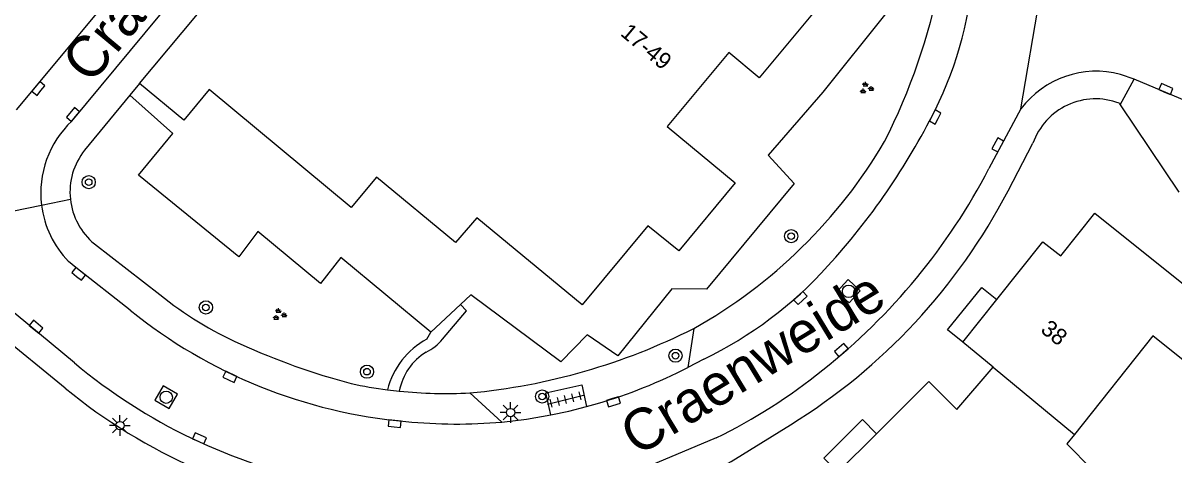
# Model space of a CAD drawing. Extents: x 136000 to 138005, y 398500 to 400500.
# Drawn here: x 137304.3 to 137374, y 398948.9 to 398975.1 of the extents above; entities that cross this region are included whole.
import ezdxf

# ---------------------------------------------------------------- set-up
doc = ezdxf.new("R2010")
doc.units = 0
for name, color, linetype in [('gg-afsc-erfafscheiding', 7, 'Continuous'), ('gg-anno-huisnummerreeks BGT', 7, 'Continuous'), ('gg-anno-openbare ruimte label', 7, 'Continuous'), ('gg-bbg-gedigitaliseerde bebouwing', 7, 'Continuous'), ('gg-bbg-hoofdgebouw', 7, 'Continuous'), ('gg-bbg-luifel en loopbrug', 7, 'Continuous'), ('gg-bbg-tussenscheiding', 7, 'Continuous'), ('gg-knt-verharding', 7, 'Continuous'), ('gt-grn-groengrens', 7, 'Continuous'), ('gt-grn-weggrens', 7, 'Continuous'), ('gt-symb-boom', 7, 'Continuous'), ('gt-symb-groenvak', 7, 'Continuous'), ('gt-symb-kolk', 7, 'Continuous'), ('gt-symb-lichtmast', 7, 'Continuous'), ('gt-symb-rioolschacht', 7, 'Continuous'), ('gt-symb-tegel verharding', 7, 'Continuous')]:
    doc.layers.add(name, color=color, linetype=linetype)

# ---------------------------------------------------------------- blocks, each defined once
blk = doc.blocks.new('gt0-KOLK')
at = {"layer": 'gt-symb-kolk'}
blk.add_lwpolyline([(0, 0), (0.375, 0), (0.375, 0.4), (-0.375, 0.4), (-0.375, 0), (0, 0)], dxfattribs=at)
blk = doc.blocks.new('gt0-GRVAK')
at = {"layer": 'gt-symb-groenvak'}
for p, q in [((-0.11, 0.189), (-0.228, 0.24)), ((-0.182, 0.153), (0.088, 0.153)), ((-0.091, 0.211), (-0.156, 0.322)), ((-0.047, 0.214), (-0.047, 0.393)), ((-0.004, 0.211), (0.061, 0.322)), ((0.015, 0.189), (0.133, 0.24)), ((0.262, -0.052), (0.197, 0.059)), ((0.305, -0.049), (0.305, 0.13)), ((0.349, -0.052), (0.414, 0.059)), ((-0.245, -0.228), (-0.363, -0.177)), ((-0.318, -0.264), (-0.047, -0.264)), ((-0.226, -0.206), (-0.291, -0.095)), ((-0.183, -0.203), (-0.183, -0.024)), ((-0.139, -0.206), (-0.074, -0.095)), ((-0.12, -0.228), (-0.002, -0.177)), ((0.243, -0.074), (0.125, -0.023)), ((0.17, -0.11), (0.441, -0.11)), ((0.368, -0.074), (0.486, -0.023))]:
    blk.add_line(p, q, dxfattribs=at)
blk = doc.blocks.new('gt0-BOOM')
at = {"layer": 'gt-symb-boom'}
for radius in [0.4, 0.2]:
    blk.add_circle((0, 0), radius, dxfattribs=at)
blk = doc.blocks.new('gt0-RS')
at = {"layer": 'gt-symb-rioolschacht'}
blk.add_lwpolyline([(-0.5, -0.5), (0.5, -0.5), (0.5, 0.5), (-0.5, 0.5)], close=True, dxfattribs=at)
blk.add_circle((0, 0), 0.375, dxfattribs=at)
blk = doc.blocks.new('gt0-LMAST')
at = {"layer": 'gt-symb-lichtmast'}
for p, q in [((-0.182, 0.173), (-0.447, 0.438)), ((-0.005, 0.246), (-0.005, 0.621)), ((0.172, 0.173), (0.437, 0.438)), ((-0.255, -0.004), (-0.63, -0.004)), ((-0.182, -0.181), (-0.447, -0.446)), ((-0.005, -0.254), (-0.005, -0.629)), ((0.437, -0.446), (0.172, -0.181)), ((0.245, -0.004), (0.62, -0.004))]:
    blk.add_line(p, q, dxfattribs=at)
blk.add_circle((-0.005, -0.004), 0.25, dxfattribs=at)
blk = doc.blocks.new('gt0-TEG1')
at = {"layer": 'gt-symb-tegel verharding'}
for p, q in [((-1.125, 0), (1.125, 0)), ((-0.9, -0.25), (-0.9, 0.25)), ((-0.45, -0.25), (-0.45, 0.25)), ((0, -0.25), (0, 0.25)), ((0.45, -0.25), (0.45, 0.25)), ((0.9, -0.25), (0.9, 0.25))]:
    blk.add_line(p, q, dxfattribs=at)

msp = doc.modelspace()

# ---------------------------------------------------------------- linework, layer by layer
at = {"layer": 'gg-afsc-erfafscheiding'}
for points in [[(137358.191, 398982.435), (137357.859, 398980.533), (137354.706, 398977.197), (137356.593, 398975.662), (137352.773, 398970.906), (137349.462, 398967.094), (137351.029, 398965.378), (137345.722, 398958.982), (137343.628, 398958.995), (137340.348, 398954.933), (137338.498, 398956.218), (137336.903, 398954.581), (137331.449, 398958.626), (137330.831, 398958.052)], [(137329.035, 398956.381), (137323.567, 398960.889), (137322.354, 398959.313), (137318.55, 398962.457), (137317.396, 398960.941), (137311.321, 398965.874), (137313.398, 398968.394), (137310.794, 398970.71)]]:
    msp.add_lwpolyline(points, dxfattribs=at)
at = {"layer": 'gg-bbg-gedigitaliseerde bebouwing'}
for points in [[(137378.775, 398955.963), (137376.526, 398953.152), (137372.775, 398956.151), (137368.017, 398950.188)], [(137368.017, 398950.188), (137367.562, 398949.617), (137370.59, 398946.558)]]:
    msp.add_lwpolyline(points, dxfattribs=at)
at = {"layer": 'gg-bbg-hoofdgebouw'}
for p, q in [((137311.384, 398971.426), (137324.609, 398987.342)), ((137361.26, 398955.764), (137363.318, 398958.344)), ((137363.097, 398954.26), (137361.26, 398955.764)), ((137353.677, 398947.902), (137356.017, 398950.229))]:
    msp.add_line(p, q, dxfattribs=at)
for points in [[(137346.148, 398993.441), (137356.317, 398985.031), (137353.913, 398982.137), (137352.058, 398983.666), (137348.344, 398979.198), (137352.348, 398975.887), (137348.917, 398971.761), (137347.084, 398973.292), (137343.355, 398968.82), (137347.466, 398965.404), (137344.042, 398961.297), (137342.184, 398962.808), (137338.204, 398958.033), (137331.808, 398963.291), (137330.526, 398961.798), (137325.728, 398965.757), (137324.195, 398963.914), (137315.594, 398971.053), (137314.061, 398969.207), (137311.384, 398971.426)], [(137363.318, 398958.344), (137366.109, 398961.841), (137367.182, 398960.992), (137369.256, 398963.576), (137376.144, 398958.068)], [(137356.017, 398950.229), (137359.2, 398953.395), (137360.887, 398951.697), (137363.097, 398954.26)]]:
    msp.add_lwpolyline(points, dxfattribs=at)
at = {"layer": 'gg-bbg-luifel en loopbrug'}
for points in [[(137361.26, 398955.764), (137360.327, 398956.518), (137362.401, 398959.085), (137363.318, 398958.344)], [(137353.677, 398947.902), (137352.831, 398948.753), (137355.171, 398951.08), (137356.017, 398950.229)]]:
    msp.add_lwpolyline(points, dxfattribs=at)
at = {"layer": 'gg-bbg-tussenscheiding'}
msp.add_line((137363.097, 398954.26), (137368.017, 398950.188), dxfattribs=at)
at = {"layer": 'gg-knt-verharding'}
for p, q in [((137303.927, 398969.831), (137319.697, 398988.772)), ((137307.275, 398969.145), (137322.065, 398986.928)), ((137370.783, 398970.124), (137371.637, 398971.694)), ((137371.637, 398971.694), (137370.808, 398971.976)), ((137311.384, 398971.426), (137310.794, 398970.71)), ((137310.794, 398970.71), (137308.052, 398967.385)), ((137370.719, 398970.232), (137370.783, 398970.124)), ((137370.783, 398970.124), (137374.347, 398964.842)), ((137364.777, 398969.893), (137362.834, 398966.275)), ((137363.993, 398964.92), (137365.503, 398967.81)), ((137308.653, 398961.714), (137312.615, 398958.647)), ((137307.533, 398960.294), (137307.081, 398960.651)), ((137310.82, 398957.702), (137307.533, 398960.294)), ((137307.435, 398954.523), (137303.194, 398958.023)), ((137329.035, 398956.381), (137330.831, 398958.052)), ((137306.874, 398952.986), (137302.199, 398956.808)), ((137328.791, 398955.955), (137329.035, 398956.381)), ((137344.958, 398956.601), (137344.604, 398954.234)), ((137345.558, 398954.743), (137344.604, 398954.234)), ((137331.387, 398952.696), (137333.332, 398950.932)), ((137338.467, 398951.872), (137339.122, 398952.056)), ((137346.307, 398949.974), (137341.189, 398947.829))]:
    msp.add_line(p, q, dxfattribs=at)
for points in [[(137329.727, 398955.955), (137331.19, 398957.666), (137330.831, 398958.052)], [(137336.303, 398951.369), (137336.002, 398952.709), (137338.169, 398953.196), (137338.467, 398951.872)], [(137333.332, 398950.932), (137334.822, 398951.115), (137336.303, 398951.369)], [(137336.303, 398951.369), (137337.388, 398951.601), (137338.467, 398951.872)], [(137343.021, 398939.26), (137340.701, 398942.061), (137340.289, 398942.796), (137340.149, 398943.623), (137340.255, 398944.035), (137340.534, 398944.356), (137343.614, 398946.557), (137347.222, 398948.549), (137350.821, 398950.772)]]:
    msp.add_lwpolyline(points, dxfattribs=at)
for centre, radius, start, end in [((137339.599, 398979.826), 22.344, 333.36704, 357.30382), ((137322.588, 398985.139), 38.048, 333.08967, 348.64325), ((137369.343, 398966.444), 5.722, 75.17041, 142.93759), ((137369.293, 398966.476), 4.018, 69.21107, 160.60363), ((137322.19, 398988.602), 41.839, 317.58668, 333.31172), ((137311.368, 398964.802), 5.968, 133.30579, 187.08527), ((137311.24, 398964.856), 4.07, 141.56924, 186.04428), ((137329.878, 398983.561), 30.891, 299.22012, 329.5777), ((137329.304, 398983.706), 37.79, 308.38796, 332.53183), ((137331.639, 398981.836), 36.509, 301.69488, 332.39714), ((137311.366, 398964.801), 5.965, 187.08009, 224.08733), ((137311.24, 398964.856), 4.07, 186.04705, 230.52676), ((137334.95, 398976.73), 24.413, 295.75643, 317.95899), ((137326.647, 398976.079), 22.378, 231.167, 245.82833), ((137330.243, 398981.783), 30.938, 231.11194, 264.93769), ((137335.438, 398995.359), 43.567, 245.6633, 255.06683), ((137331.161, 398951.641), 4.923, 118.78175, 165.28468), ((137327.722, 398957.452), 2.502, 294.10764, 323.25461), ((137330.605, 398952.149), 3.546, 121.64691, 169.30927), ((137329.177, 398980.519), 33.89, 230.09148, 258.7089), ((137330.218, 398982.456), 31.677, 286.32542, 297.01046), ((137331.509, 398980.38), 33.815, 295.95188, 308.95953), ((137328.683, 398979.658), 34.453, 230.72774, 261.89227), ((137329.939, 398980.341), 27.677, 258.05635, 262.65417), ((137330.02, 398980.796), 28.139, 262.60756, 264.08359), ((137329.978, 398980.615), 27.954, 264.13126, 272.88848), ((137330.607, 398982.469), 31.654, 264.39139, 274.93907)]:
    msp.add_arc(centre, radius, start, end, dxfattribs=at)
at = {"layer": 'gt-grn-groengrens'}
msp.add_arc((137327.854, 398990.509), 37.978, 275.33818, 296.76773, dxfattribs=at)
at = {"layer": 'gt-grn-weggrens'}
for p, q in [((137364.777, 398969.893), (137366.882, 398982.36)), ((137376.333, 398969.704), (137371.637, 398971.694)), ((137297.837, 398962.496), (137305.446, 398964.066)), ((137305.446, 398964.066), (137307.193, 398964.427))]:
    msp.add_line(p, q, dxfattribs=at)

# ---------------------------------------------------------------- block references
at = {"layer": 'gt-symb-boom'}
for p in [(137308.303, 398965.455), (137350.854, 398962.187), (137315.405, 398957.873), (137343.849, 398954.95), (137325.162, 398953.983), (137335.778, 398952.48)]:
    msp.add_blockref('gt0-BOOM', p, dxfattribs=at)
at = {"layer": 'gt-symb-groenvak'}
for p in [(137355.403, 398971.136), (137319.845, 398957.435)]:
    msp.add_blockref('gt0-GRVAK', p, dxfattribs=at)
at = {"layer": 'gt-symb-kolk'}
for p, rotation in [((137305.413, 398970.991), 50.275137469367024), ((137373.481, 398970.908), -22.950363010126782), ((137307.504, 398969.422), 50.27513747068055), ((137359.758, 398969.302), 62.230787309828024), ((137363.551, 398967.61), 61.974683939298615), ((137307.567, 398959.751), -38.17653759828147), ((137351.553, 398958.297), 42.242843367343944), ((137304.991, 398956.544), -39.519314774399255), ((137354.029, 398955.136), 40.744161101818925), ((137316.771, 398953.491), -25.539732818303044), ((137340.036, 398952.355), -162.41690287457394), ((137326.816, 398950.637), -6.257933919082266), ((137314.931, 398949.77), -24.77113890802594)]:
    msp.add_blockref('gt0-KOLK', p, dxfattribs=dict(at, rotation=rotation))
at = {"layer": 'gt-symb-lichtmast'}
for p in [(137333.863, 398951.514), (137310.2, 398950.727)]:
    msp.add_blockref('gt0-LMAST', p, dxfattribs=at)
at = {"layer": 'gt-symb-rioolschacht'}
for p, rotation in [((137354.338, 398958.847), 47.47195594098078), ((137313, 398952.435), -30.128600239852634)]:
    msp.add_blockref('gt0-RS', p, dxfattribs=dict(at, rotation=rotation))
at = {"layer": 'gt-symb-tegel verharding', "rotation": 14.17514205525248}
msp.add_blockref('gt0-TEG1', (137337.195, 398952.291), dxfattribs=at)

# ---------------------------------------------------------------- texts
at = {"layer": 'gg-anno-huisnummerreeks BGT'}
for s, rotation, p in [('17-49', 320.2, (137340.456, 398974.38)), ('38', 321.4, (137365.907, 398956.42))]:
    msp.add_text(s, height=1, rotation=rotation, dxfattribs=at).set_placement(p)
at = {"layer": 'gg-anno-openbare ruimte label'}
for rotation, p in [(50.2, (137308.423, 398971.312)), (31.3, (137341.53, 398948.824))]:
    msp.add_text('Craenweide', height=2.5, rotation=rotation, dxfattribs=at).set_placement(p)

doc.saveas('drawing.dxf')
